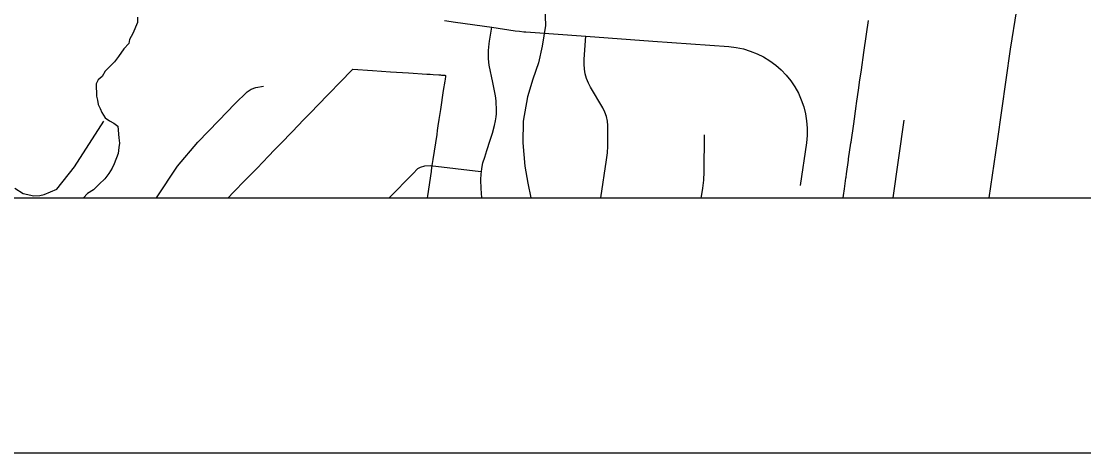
# Model space of a CAD drawing. Extents: x 0 to 34, y 0 to 22.
# Drawn here: x 8.3551 to 8.7724, y 14 to 14.1693 of the extents above; entities that cross this region are included whole.
import ezdxf

# ---------------------------------------------------------------- set-up
doc = ezdxf.new("R2010")
doc.units = 0
for name, color, linetype in [('GM_X_City_Street', 7, 'Continuous'), ('GM_X_Corporation', 7, 'Continuous'), ('GM_X_Minor_River', 7, 'Continuous'), ('GM_X_State_Route', 7, 'Continuous'), ('GM_X_Township_Road', 7, 'Continuous'), ('SH_Cut_Line', 7, 'Continuous'), ('SH_Data', 7, 'Continuous')]:
    doc.layers.add(name, color=color, linetype=linetype)

msp = doc.modelspace()

# ---------------------------------------------------------------- linework, layer by layer
at = {"layer": 'GM_X_City_Street'}
msp.add_lwpolyline([(8.07855, 14.1), (8.43639, 14.1), (8.43851, 14.10219), (8.44308, 14.1069), (8.44774, 14.11171), (8.45228, 14.11639), (8.45465, 14.11884), (8.45694, 14.1212), (8.46161, 14.12602), (8.46604, 14.13058), (8.46912, 14.13377), (8.47151, 14.13623), (8.48501, 14.15015), (8.48536, 14.15051), (8.49304, 14.15001), (8.50016, 14.14953), (8.50727, 14.14906), (8.51439, 14.14859), (8.51495, 14.14856), (8.51572, 14.1485), (8.51684, 14.14843), (8.51918, 14.14828), (8.51974, 14.14824), (8.52013, 14.14821), (8.52095, 14.14816), (8.52106, 14.14815), (8.52152, 14.14812), (8.52153, 14.14812), (8.52179, 14.1481), (8.52178, 14.14807), (8.52176, 14.1479), (8.52173, 14.1477), (8.52157, 14.14665), (8.52144, 14.14581), (8.52089, 14.14218), (8.52061, 14.14033), (8.52005, 14.13658), (8.51975, 14.13464), (8.51916, 14.13071), (8.51879, 14.12829), (8.51851, 14.12641), (8.51828, 14.12493), (8.51679, 14.11506), (8.51679, 14.11506), (8.51644, 14.11272), (8.51615, 14.11082), (8.51608, 14.11038), (8.51463, 14.10079), (8.51451, 14.1), (8.67789, 14.1), (8.67802, 14.10091), (8.67842, 14.10357), (8.67902, 14.10779), (8.67907, 14.1081), (8.67926, 14.10943), (8.68002, 14.11481), (8.68009, 14.11528), (8.68098, 14.12148), (8.68103, 14.12186), (8.68206, 14.12901), (8.68207, 14.12913), (8.68306, 14.13603), (8.6832, 14.137), (8.68407, 14.14314), (8.68439, 14.14536), (8.68508, 14.15022), (8.68606, 14.15705), (8.6871, 14.16431), (8.68786, 14.16966)], dxfattribs=at)
at = {"layer": 'GM_X_Corporation'}
msp.add_lwpolyline([(8.31297, 14.1), (8.9, 14.1), (8.9, 17.02104)], dxfattribs=at)
at = {"layer": 'GM_X_Minor_River'}
for points in [[(8.56076, 14.17469), (8.56102, 14.16766), (8.55974, 14.15951), (8.5583, 14.15307), (8.5561, 14.14664), (8.55389, 14.13965), (8.55221, 14.13018), (8.55206, 14.12163), (8.55286, 14.11249), (8.55407, 14.10581), (8.5552, 14.1)], [(8.40077, 14.17098), (8.40074, 14.16889), (8.39895, 14.16455), (8.39758, 14.1621), (8.39736, 14.16058), (8.39543, 14.15852), (8.39329, 14.15552), (8.39173, 14.15345), (8.38806, 14.14971), (8.38688, 14.14764), (8.38534, 14.14634), (8.38455, 14.14483), (8.38466, 14.13988), (8.38501, 14.13836), (8.38537, 14.13664), (8.3861, 14.1351), (8.38683, 14.13357), (8.38813, 14.13145), (8.38982, 14.13028), (8.39151, 14.1293), (8.39302, 14.12814), (8.39351, 14.12356), (8.39366, 14.12147), (8.39344, 14.11976), (8.39322, 14.11748), (8.39163, 14.11332), (8.39084, 14.11163), (8.38947, 14.10956), (8.38792, 14.10749), (8.38579, 14.10544), (8.38347, 14.1032), (8.38116, 14.10172), (8.37957, 14.1)]]:
    msp.add_lwpolyline(points, dxfattribs=at)
at = {"layer": 'GM_X_State_Route'}
msp.add_lwpolyline([(8.73524, 14.1), (8.73859, 14.12228), (8.74369, 14.15835), (8.74865, 14.18932), (8.75382, 14.22564), (8.75935, 14.26268), (8.76408, 14.29478), (8.77026, 14.33757), (8.77463, 14.36821), (8.77791, 14.39245), (8.77871, 14.39788)], dxfattribs=at)
at = {"layer": 'GM_X_Township_Road'}
msp.add_line((8.69758, 14.1), (8.7019, 14.13046), dxfattribs=at)
for points in [[(8.52136, 14.16962), (8.52563, 14.16897), (8.53998, 14.16694), (8.54909, 14.1656), (8.5508, 14.16538), (8.55251, 14.16522), (8.55335, 14.16516), (8.57686, 14.16343), (8.6032, 14.16152), (8.63309, 14.15936), (8.63593, 14.15902), (8.63873, 14.15845), (8.64147, 14.15764), (8.64413, 14.15659), (8.64669, 14.15532), (8.64913, 14.15383), (8.65143, 14.15214), (8.65358, 14.15026), (8.65556, 14.1482), (8.65735, 14.14597), (8.65895, 14.1436), (8.66033, 14.1411), (8.6615, 14.1385), (8.66243, 14.1358), (8.66313, 14.13303), (8.66359, 14.13021), (8.6638, 14.12736), (8.66377, 14.1245), (8.66349, 14.12166), (8.66106, 14.10485)], [(8.53597, 14.1), (8.53574, 14.10374), (8.53564, 14.10703), (8.53574, 14.10947), (8.53584, 14.11027), (8.53599, 14.11152), (8.53644, 14.11371), (8.53714, 14.11605), (8.53798, 14.11855), (8.53928, 14.12263), (8.54018, 14.1254), (8.54097, 14.12839), (8.54137, 14.13028), (8.54162, 14.13183), (8.54172, 14.13298), (8.54172, 14.13412), (8.54172, 14.13542), (8.54167, 14.13676), (8.54162, 14.138), (8.54157, 14.1391), (8.54142, 14.14004), (8.54028, 14.14526), (8.53888, 14.15203), (8.53868, 14.15457), (8.53863, 14.15652), (8.53868, 14.15786), (8.53878, 14.15915), (8.53893, 14.1604), (8.53908, 14.16145), (8.53998, 14.16694)], [(8.58274, 14.1), (8.58504, 14.115), (8.58537, 14.11767), (8.58555, 14.12035), (8.58557, 14.12304), (8.58547, 14.12836), (8.58532, 14.13017), (8.58494, 14.13195), (8.58434, 14.13367), (8.58352, 14.1353), (8.57875, 14.1434), (8.57787, 14.14509), (8.57716, 14.14686), (8.57664, 14.14869), (8.5763, 14.15057), (8.57615, 14.15247), (8.57619, 14.15438), (8.57686, 14.16343)], [(8.40831, 14.1), (8.41646, 14.11249), (8.42451, 14.12184), (8.43269, 14.13037), (8.43897, 14.13687), (8.4439, 14.14161), (8.44548, 14.14265), (8.44731, 14.14335), (8.45027, 14.14385)], [(8.35257, 14.10376), (8.35591, 14.10169), (8.36008, 14.10082), (8.36236, 14.10097), (8.36407, 14.10131), (8.36914, 14.10343), (8.37609, 14.11225), (8.38758, 14.13015)], [(8.62218, 14.1), (8.6223, 14.10059), (8.62286, 14.10376), (8.62321, 14.10696), (8.62333, 14.11018), (8.62341, 14.12479)], [(8.49964, 14.1), (8.50886, 14.10949), (8.51086, 14.11148), (8.51194, 14.11203), (8.51368, 14.11256), (8.51575, 14.11275), (8.53568, 14.1104)]]:
    msp.add_lwpolyline(points, dxfattribs=at)
at = {"layer": 'SH_Cut_Line'}
msp.add_lwpolyline([(5.60301, 15.02173), (5.5402, 14.5449), (5.49472, 14.18022), (5.49031, 14.14478), (5.48934, 14.13697), (5.48791, 14.12545), (5.48474, 14.1), (8.9, 14.1), (8.9, 20.9)], dxfattribs=at)
at = {"layer": 'SH_Data'}
for p, q in [((2.1, 14.1), (8.9, 14.1)), ((2, 14), (9, 14))]:
    msp.add_line(p, q, dxfattribs=at)

doc.saveas('drawing.dxf')
